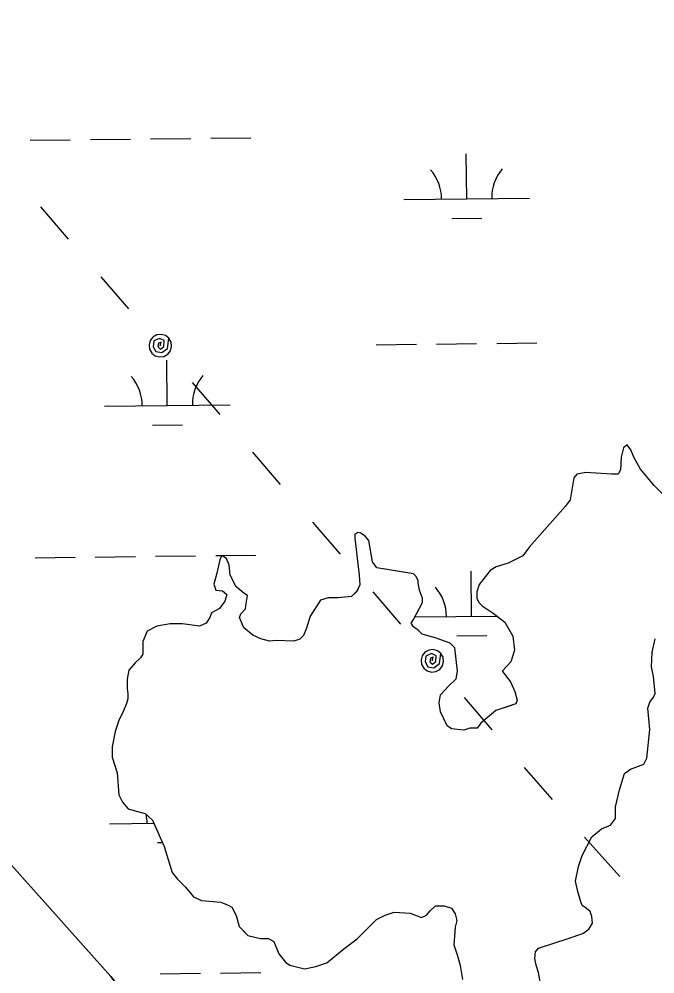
# Model space of a CAD drawing. Extents: x 3684037 to 3722149, y 433263 to 459021.
# Drawn here: x 3715690 to 3716197, y 453131 to 453892 of the extents above; entities that cross this region are included whole.
import ezdxf

# ---------------------------------------------------------------- set-up
doc = ezdxf.new("R2010")
doc.units = 0
for name, color, linetype in [('V-TOPO-SHOR', 7, 'Continuous'), ('V-UTIL-LINE', 7, 'Continuous'), ('V-WETL-SWMP', 7, 'Continuous')]:
    doc.layers.add(name, color=color, linetype=linetype)

msp = doc.modelspace()

# ---------------------------------------------------------------- linework, layer by layer
at = {"layer": 'V-TOPO-SHOR'}
for points in [[(3715017.31, 453986.03), (3715115.96, 453874.39), (3715179.58, 453802.11), (3715198.27, 453783.89), (3715212.85, 453765.09), (3715244.36, 453724.56), (3715313.24, 453648.17), (3715401.97, 453547.1), (3715508.19, 453421.37), (3715626.66, 453282.13), (3715763.26, 453129.35), (3715894.55, 452966.62), (3716030.49, 452792.75), (3716081.26, 452729.31), (3716088.27, 452724.01), (3716102.89, 452714), (3716119.82, 452697.54), (3716129.74, 452685.21), (3716139.66, 452671.11), (3716153.07, 452652.91), (3716157.72, 452642.93), (3716162.96, 452632.37), (3716172.3, 452622.38), (3716203.88, 452604.11)], [(3716218.57, 453498.35), (3716196.31, 453520.75), (3716185.19, 453533.72), (3716179.94, 453543.14), (3716177.6, 453549.02), (3716174.68, 453553.15), (3716171.73, 453550.8), (3716169.95, 453543.17), (3716169.32, 453533.18), (3716167.55, 453529.66), (3716162.26, 453529.68), (3716141.7, 453530.92), (3716134.64, 453529.77), (3716132.28, 453526.84), (3716129.29, 453509.22), (3716125.16, 453503.95), (3716096.84, 453471.72), (3716091.53, 453464.68), (3716079.76, 453458.85), (3716070.34, 453455.94), (3716065.64, 453453.02), (3716056.78, 453441.88), (3716055, 453436.01), (3716054.98, 453430.72), (3716056.73, 453427.19), (3716059.08, 453424.83), (3716067.87, 453418.92), (3716077.25, 453411.84), (3716083.68, 453400.66), (3716084.82, 453389.49), (3716081.85, 453380.1), (3716075.36, 453373.06), (3716075.36, 453372.48), (3716081.8, 453364.23), (3716085.3, 453356.58), (3716087.04, 453349.52), (3716085.85, 453346.59), (3716080.56, 453344.84), (3716069.97, 453341.35), (3716058.18, 453331.4), (3716055.23, 453327.29), (3716049.35, 453327.31), (3716044.65, 453325.57), (3716034.66, 453326.77), (3716031.14, 453329.13), (3716025.89, 453340.32), (3716024.74, 453347.37), (3716025.94, 453353.83), (3716032.42, 453360.86), (3716038.32, 453366.72), (3716039.51, 453372.59), (3716037.23, 453391.41), (3716033.71, 453394.94), (3716022.56, 453399.09), (3716016.1, 453400.88), (3716011.4, 453402.07), (3716008.47, 453405.02), (3716004.37, 453407.97), (3716002.62, 453410.91), (3716004.39, 453413.84), (3716011.49, 453427.34), (3716011.5, 453430.86), (3716009.17, 453437.33), (3716008.01, 453443.21), (3716008.02, 453444.98), (3716006.27, 453448.51), (3716004.51, 453450.28), (3715993.35, 453452.08), (3715975.14, 453455.08), (3715971.63, 453459.79), (3715968.75, 453476.84), (3715965.82, 453480.38), (3715962.31, 453482.74), (3715959.96, 453483.33), (3715957.6, 453481.58), (3715957.59, 453478.64), (3715961.02, 453449.25), (3715961.58, 453441.6)], [(3715961.58, 453441.6), (3715959.22, 453436.33), (3715955.09, 453432.23), (3715944.51, 453431.08), (3715936.28, 453431.11), (3715930.4, 453429.37), (3715922.13, 453416.47), (3715919.16, 453407.07), (3715916.79, 453401.2), (3715913.84, 453398.28), (3715909.13, 453396.53), (3715895.03, 453397.16), (3715889.74, 453396.59), (3715882.7, 453398.38), (3715876.24, 453401.34), (3715869.21, 453407.24), (3715865.71, 453415.48), (3715866.9, 453418.41), (3715870.44, 453422.51), (3715871.04, 453426.62), (3715872.23, 453433.09), (3715869.3, 453434.86), (3715862.85, 453440.17), (3715858.18, 453449.58), (3715857.62, 453457.23), (3715855.29, 453462.52), (3715851.77, 453464.88), (3715850, 453461.36), (3715847.61, 453450.79), (3715845.23, 453441.99), (3715846.98, 453437.28), (3715852.27, 453436.67), (3715855.78, 453433.73), (3715855.19, 453431.97), (3715854, 453428.44), (3715849.87, 453422.58), (3715843.39, 453419.07), (3715842.21, 453415.55), (3715839.25, 453410.86), (3715833.95, 453408.53), (3715820.44, 453410.34), (3715810.46, 453410.37), (3715799.87, 453408.64), (3715792.22, 453404.55), (3715788.66, 453396.34), (3715788.63, 453386.35), (3715786.86, 453383.42), (3715782.73, 453379.32), (3715777.43, 453373.46), (3715776.23, 453366.41), (3715776.2, 453358.77), (3715776.78, 453354.65), (3715776.76, 453350.54), (3715775.58, 453347.02), (3715773.21, 453341.15), (3715769.66, 453333.52), (3715766.69, 453324.72), (3715764.29, 453312.38), (3715764.27, 453304.16), (3715768.34, 453291.8), (3715769.46, 453274.17), (3715772.38, 453268.28), (3715777.06, 453262.98), (3715783.52, 453261.19), (3715790.57, 453259.41), (3715796.42, 453254.1), (3715805.76, 453232.91), (3715812.16, 453212.33), (3715816.25, 453207.02), (3715822.69, 453200.54), (3715829.13, 453192.88), (3715835.59, 453189.92), (3715850.86, 453188.69), (3715856.73, 453186.32), (3715859.66, 453184.55), (3715863.17, 453178.07), (3715865.49, 453169.25), (3715868.42, 453166.3), (3715872.52, 453162.17), (3715882.5, 453159.79), (3715888.96, 453159.77), (3715893.07, 453157.41), (3715897.15, 453147.4), (3715902.42, 453140.92), (3715905.94, 453138.56), (3715917.68, 453135.58), (3715926.5, 453137.32), (3715935.32, 453140.23), (3715948.88, 453151.35), (3715959.48, 453159.54), (3715974.81, 453174.77), (3715981.87, 453178.27), (3715988.93, 453180.6), (3716001.86, 453179.97), (3716010.66, 453176.41), (3716014.78, 453178.16), (3716017.73, 453181.68), (3716021.86, 453185.78), (3716028.91, 453185.76), (3716034.78, 453183.97), (3716037.7, 453179.26)], [(3716192.74, 453326.25), (3716191.03, 453343.3), (3716192.81, 453348), (3716195.76, 453352.1), (3716196.95, 453355.03), (3716195.81, 453368.55), (3716194.08, 453376.2), (3716194.7, 453387.95), (3716197.09, 453398.52)], [(3716165.47, 453255.24), (3716165.5, 453264.64), (3716168.49, 453278.15), (3716172.64, 453291.06), (3716177.35, 453294.57), (3716187.95, 453298.65), (3716190.31, 453303.34), (3716192.74, 453326.25)], [(3716106.84, 453116.74), (3716103.95, 453132.62), (3716102.21, 453138.5), (3716101.05, 453143.8), (3716101.66, 453149.08), (3716104.02, 453152.01), (3716127.55, 453159.57), (3716139.31, 453163.65), (3716144.03, 453167.16), (3716146.98, 453171.85), (3716146.41, 453177.14), (3716145.25, 453181.26), (3716142.32, 453183.62), (3716138.8, 453185.98), (3716137.64, 453188.92), (3716135.31, 453197.16), (3716133.58, 453205.39), (3716135.96, 453217.14), (3716138.93, 453225.94), (3716146.62, 453240.61), (3716154.28, 453247.05), (3716161.34, 453249.96), (3716165.47, 453255.24)], [(3716037.7, 453179.26), (3716038.86, 453173.97), (3716037.67, 453168.69), (3716037.06, 453161.64), (3716036.45, 453154.59), (3716039.36, 453145.76), (3716041.68, 453138.11), (3716043.41, 453126.94)]]:
    msp.add_lwpolyline(points, dxfattribs=at)
at = {"layer": 'V-UTIL-LINE'}
for points in [[(3715707.24, 453742.58), (3715729.31, 453717.02)], [(3715755.27, 453686.95), (3715777.33, 453661.39)], [(3715802.64, 453632.07), (3715803.36, 453634.85), (3715801.19, 453634.04), (3715800.56, 453631.36), (3715802.71, 453629.37), (3715805.39, 453631.47), (3715805.84, 453636.14), (3715801.96, 453637.91), (3715797.57, 453635.83), (3715797, 453631.28), (3715799.12, 453627.35), (3715803.88, 453626.54), (3715808.25, 453629.88), (3715809.46, 453637.95), (3715806.69, 453640.11), (3715803.3, 453641.04), (3715799.82, 453640.61), (3715796.76, 453638.88), (3715794.6, 453636.11), (3715793.67, 453632.73), (3715794.1, 453629.24), (3715795.83, 453626.19), (3715798.6, 453624.03), (3715801.98, 453623.09), (3715805.47, 453623.52), (3715808.52, 453625.26), (3715810.68, 453628.03), (3715811.62, 453631.41), (3715811.19, 453634.9), (3715809.46, 453637.95)], [(3715827.95, 453602.75), (3715850.02, 453577.19)], [(3715875.98, 453547.12), (3715898.04, 453521.55)], [(3715924, 453491.48), (3715946.07, 453465.92)], [(3715972.03, 453435.85), (3715994.1, 453410.29)], [(3716019.41, 453380.97), (3716020.13, 453383.76), (3716017.95, 453382.94), (3716017.33, 453380.27), (3716019.47, 453378.27), (3716022.15, 453380.37), (3716022.6, 453385.04), (3716018.72, 453386.81), (3716014.33, 453384.73), (3716013.77, 453380.18), (3716015.89, 453376.25), (3716020.64, 453375.44), (3716025.01, 453378.79), (3716026.22, 453386.85), (3716023.45, 453389.01), (3716020.06, 453389.95), (3716016.58, 453389.51), (3716013.52, 453387.78), (3716011.37, 453385.01), (3716010.43, 453381.63), (3716010.86, 453378.14), (3716012.59, 453375.09), (3716015.36, 453372.93), (3716018.75, 453371.99), (3716022.23, 453372.42), (3716025.29, 453374.16), (3716027.45, 453376.93), (3716028.38, 453380.31), (3716027.95, 453383.8), (3716026.22, 453386.85)], [(3716044.72, 453351.65), (3716066.78, 453326.09)], [(3716092.74, 453296.02), (3716114.81, 453270.46)], [(3716140.77, 453240.38), (3716168.84, 453209.02)]]:
    msp.add_lwpolyline(points, dxfattribs=at)
at = {"layer": 'V-WETL-SWMP'}
for p, q in [((3715698.91, 453795.76), (3715730.91, 453796.13)), ((3715746.91, 453796.32), (3715778.91, 453796.69)), ((3715794.91, 453796.87), (3715826.9, 453797.25)), ((3715842.9, 453797.43), (3715874.9, 453797.81)), ((3716046.8, 453749.06), (3716046.38, 453785.06)), ((3715996.8, 453748.48), (3716096.79, 453749.64)), ((3716034.98, 453733.49), (3716058.98, 453733.77)), ((3715974.74, 453632.78), (3716006.73, 453633.15)), ((3716022.73, 453633.34), (3716054.73, 453633.71)), ((3716070.73, 453633.9), (3716102.73, 453634.27)), ((3715808.22, 453584.41), (3715807.81, 453620.41)), ((3715758.23, 453583.83), (3715858.22, 453584.99)), ((3715796.4, 453568.84), (3715820.4, 453569.12)), ((3715702.78, 453463.1), (3715734.78, 453463.48)), ((3715750.78, 453463.66), (3715782.78, 453464.04)), ((3715798.78, 453464.22), (3715830.78, 453464.59)), ((3715846.77, 453464.78), (3715851.75, 453464.84)), ((3715851.84, 453464.84), (3715878.77, 453465.15)), ((3716050.67, 453416.41), (3716050.25, 453452.4)), ((3716005.46, 453415.88), (3716070.9, 453416.64)), ((3716038.85, 453400.84), (3716062.85, 453401.12)), ((3715762.1, 453251.18), (3715797.53, 453251.59)), ((3715800.28, 453236.19), (3715804.29, 453236.24)), ((3715802.65, 453131.57), (3715834.65, 453131.94)), ((3715850.65, 453132.13), (3715882.64, 453132.5))]:
    msp.add_line(p, q, dxfattribs=at)
for points in [[(3716203.88, 452604.11), (3716172.3, 452622.38), (3716162.96, 452632.37), (3716157.72, 452642.93), (3716153.07, 452652.91), (3716139.65, 452671.11), (3716129.74, 452685.21), (3716119.82, 452697.54), (3716102.88, 452714), (3716088.27, 452724.01), (3716081.26, 452729.31), (3716030.49, 452792.75), (3715894.55, 452966.62), (3715763.26, 453129.35), (3715626.66, 453282.13), (3715508.19, 453421.37), (3715401.97, 453547.1), (3715313.24, 453648.17), (3715244.36, 453724.56), (3715212.85, 453765.09), (3715198.27, 453783.89), (3715179.58, 453802.11), (3715115.96, 453874.39), (3715017.31, 453986.03)], [(3716218.57, 453498.35), (3716196.31, 453520.75), (3716185.19, 453533.72), (3716179.94, 453543.14), (3716177.6, 453549.02), (3716174.68, 453553.15), (3716171.73, 453550.8), (3716169.95, 453543.17), (3716169.32, 453533.18), (3716167.55, 453529.66), (3716162.26, 453529.68), (3716141.7, 453530.92), (3716134.64, 453529.77), (3716132.28, 453526.84), (3716129.29, 453509.22), (3716125.16, 453503.95), (3716096.84, 453471.72), (3716091.53, 453464.68), (3716079.76, 453458.85), (3716070.35, 453455.94), (3716065.64, 453453.02), (3716056.78, 453441.88), (3716055, 453436.01), (3716054.98, 453430.72), (3716056.73, 453427.19), (3716059.08, 453424.83), (3716067.87, 453418.92), (3716077.25, 453411.84), (3716083.68, 453400.66), (3716084.82, 453389.49), (3716081.85, 453380.09), (3716075.36, 453373.06), (3716075.36, 453372.48), (3716081.8, 453364.23), (3716085.3, 453356.58), (3716087.04, 453349.52), (3716085.85, 453346.59), (3716069.97, 453341.35), (3716058.18, 453331.4), (3716055.23, 453327.29), (3716049.35, 453327.31), (3716044.65, 453325.57), (3716034.66, 453326.77), (3716031.14, 453329.14), (3716025.89, 453340.32), (3716024.74, 453347.37), (3716025.94, 453353.83), (3716032.42, 453360.86), (3716038.32, 453366.72), (3716039.51, 453372.59), (3716037.23, 453391.41), (3716033.71, 453394.94), (3716022.56, 453399.09), (3716011.4, 453402.07), (3716008.48, 453405.02), (3716004.37, 453407.97), (3716002.62, 453410.91), (3716004.39, 453413.84), (3716011.49, 453427.34), (3716011.5, 453430.86), (3716009.17, 453437.34), (3716008.01, 453443.22), (3716008.02, 453444.98), (3716006.27, 453448.51), (3716004.51, 453450.28), (3715975.14, 453455.08), (3715971.63, 453459.79), (3715968.75, 453476.84), (3715965.82, 453480.38), (3715962.31, 453482.74), (3715959.96, 453483.33), (3715957.6, 453481.58), (3715957.59, 453478.64), (3715961.02, 453449.25), (3715961.58, 453441.6), (3715959.21, 453436.32), (3715955.09, 453432.22), (3715944.51, 453431.08), (3715936.28, 453431.11), (3715930.4, 453429.37)], [(3715930.4, 453429.37), (3715922.13, 453416.47), (3715919.16, 453407.07), (3715916.79, 453401.2), (3715913.84, 453398.28), (3715909.13, 453396.53), (3715895.03, 453397.16), (3715889.74, 453396.59), (3715882.7, 453398.38), (3715876.24, 453401.34), (3715869.21, 453407.24), (3715865.71, 453415.48), (3715866.9, 453418.41), (3715870.44, 453422.51), (3715871.04, 453426.62), (3715872.23, 453433.08), (3715869.3, 453434.86), (3715862.85, 453440.17), (3715858.18, 453449.58), (3715857.62, 453457.23), (3715855.29, 453462.52), (3715851.77, 453464.88), (3715850, 453461.36), (3715847.61, 453450.79), (3715845.23, 453441.99), (3715846.98, 453437.28), (3715852.26, 453436.67), (3715855.78, 453433.73), (3715854, 453428.44), (3715849.87, 453422.58), (3715843.39, 453419.08), (3715842.21, 453415.55), (3715839.25, 453410.86), (3715833.95, 453408.53), (3715820.44, 453410.34), (3715810.46, 453410.37), (3715799.87, 453408.64), (3715792.22, 453404.55), (3715788.67, 453396.34), (3715788.63, 453386.35), (3715786.86, 453383.41), (3715782.73, 453379.31), (3715777.43, 453373.46), (3715776.23, 453366.41), (3715776.2, 453358.77), (3715776.77, 453354.65), (3715776.76, 453350.54), (3715775.58, 453347.02), (3715773.21, 453341.15), (3715769.65, 453333.52), (3715766.69, 453324.72), (3715764.3, 453312.38), (3715764.27, 453304.16), (3715768.34, 453291.8), (3715769.46, 453274.17), (3715772.38, 453268.28), (3715777.06, 453262.98), (3715783.52, 453261.19), (3715790.57, 453259.41), (3715796.43, 453254.1), (3715805.76, 453232.91), (3715812.15, 453212.33), (3715816.25, 453207.02), (3715822.69, 453200.54), (3715829.13, 453192.88), (3715835.59, 453189.92), (3715850.86, 453188.69), (3715856.73, 453186.32), (3715859.66, 453184.55), (3715863.17, 453178.07), (3715865.49, 453169.25), (3715872.52, 453162.18), (3715882.5, 453159.79), (3715888.96, 453159.77), (3715893.07, 453157.41), (3715897.15, 453147.4), (3715902.42, 453140.92), (3715905.94, 453138.56), (3715917.68, 453135.58), (3715926.5, 453137.32), (3715935.32, 453140.23), (3715948.88, 453151.35), (3715959.48, 453159.54), (3715974.81, 453174.77), (3715981.87, 453178.27), (3715988.93, 453180.6), (3716001.86, 453179.97), (3716010.66, 453176.41), (3716014.78, 453178.16), (3716017.73, 453181.68), (3716021.86, 453185.78), (3716028.91, 453185.76), (3716034.78, 453183.97), (3716037.7, 453179.26), (3716038.86, 453173.97), (3716037.67, 453168.68), (3716036.45, 453154.59), (3716039.36, 453145.76), (3716041.68, 453138.11)], [(3716192.81, 453348), (3716195.76, 453352.1), (3716196.95, 453355.03), (3716195.81, 453368.55), (3716194.08, 453376.2), (3716194.7, 453387.95), (3716197.09, 453398.52)], [(3716106.84, 453116.74), (3716103.95, 453132.62), (3716102.21, 453138.5), (3716101.05, 453143.8), (3716101.66, 453149.08), (3716104.02, 453152.01), (3716127.55, 453159.58), (3716139.31, 453163.65), (3716144.03, 453167.16), (3716146.98, 453171.85), (3716146.41, 453177.14), (3716145.25, 453181.26), (3716142.32, 453183.62), (3716138.8, 453185.98), (3716137.64, 453188.92), (3716135.31, 453197.16), (3716133.58, 453205.39), (3716135.96, 453217.14), (3716138.93, 453225.94), (3716146.62, 453240.61), (3716154.28, 453247.05), (3716161.34, 453249.96), (3716165.47, 453255.24), (3716165.5, 453264.64), (3716168.49, 453278.15), (3716172.64, 453291.06), (3716177.35, 453294.57), (3716187.95, 453298.65), (3716190.31, 453303.34), (3716192.74, 453326.25), (3716191.03, 453343.3), (3716192.81, 453348)], [(3716041.68, 453138.11), (3716043.41, 453126.94)]]:
    msp.add_lwpolyline(points, dxfattribs=at)
for centre, start, end in [((3716102.03, 453750.18), 139.89486, 181.43852), ((3715991.55, 453748.89), 359.89487, 41.43853), ((3715752.98, 453584.24), 359.89487, 41.43853), ((3715863.46, 453585.53), 139.89486, 181.43852), ((3715995.42, 453416.24), 359.89487, 41.43853), ((3716105.9, 453417.52), 181.14757, 181.43852), ((3715756.85, 453251.59), 359.89487, 11.59227)]:
    msp.add_arc(centre, 35.25, start, end, dxfattribs=at)

doc.saveas('drawing.dxf')
